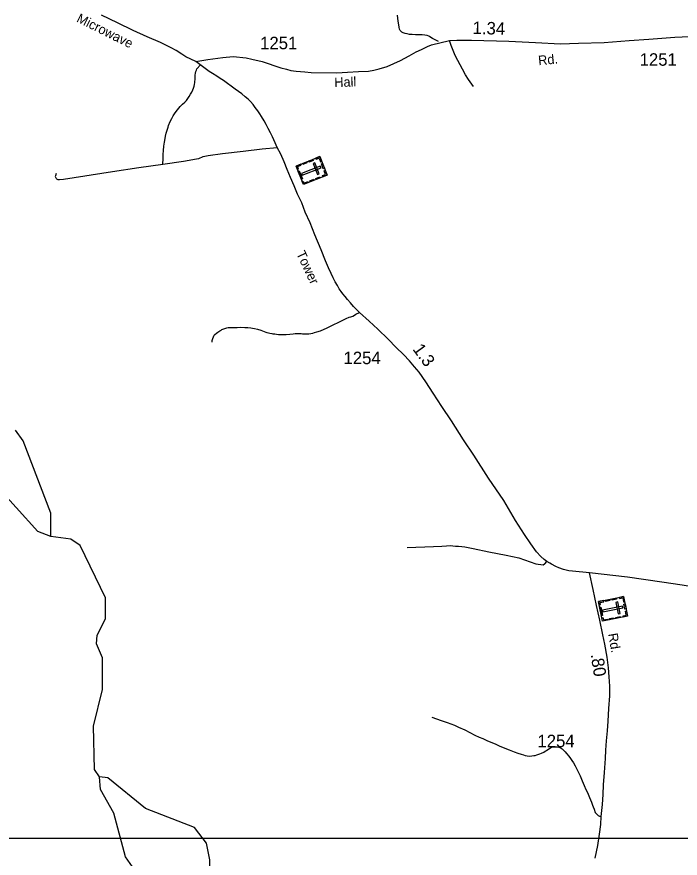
# Model space of a CAD drawing. Extents: x 2093524 to 2270757, y 289120 to 570408.
# Drawn here: x 2134238 to 2140873, y 432935 to 441355 of the extents above; entities that cross this region are included whole.
import ezdxf

# ---------------------------------------------------------------- set-up
doc = ezdxf.new("R2010")
doc.units = 0
for name, color, linetype in [('Exist Cultural Cemetery CELL', 7, 'Continuous'), ('Exist Hydrographic Creek Single Shore', 7, 'Continuous'), ('Exist Road Non-System Type 51', 7, 'Continuous'), ('Exist Road Secondary Mileage Hundredths English Label', 7, 'Continuous'), ('Exist Road Secondary Type 51 Attributed', 7, 'Continuous'), ('Exist Road Secondary Type 51 Label', 7, 'Continuous'), ('Exist Road Secondary Type 51 Number Label', 7, 'Continuous'), ('Map Preparation Inset Cut Line', 7, 'Continuous')]:
    doc.layers.add(name, color=color, linetype=linetype)

msp = doc.modelspace()

# ---------------------------------------------------------------- linework, layer by layer
at = {"layer": 'Exist Cultural Cemetery CELL'}
for points in [[(2137267.3, 439956.2), (2137341.1, 439771.3), (2137104.7, 439676.8), (2137030.8, 439861.7)], [(2137227, 439940.1), (2137231.3, 439929.6), (2137261.1, 439941.5), (2137276.2, 439903.8), (2137286.5, 439908), (2137267.3, 439956.2)], [(2137043.1, 439831), (2137053.8, 439835.3), (2137045.6, 439855.7), (2137083.2, 439870.7), (2137079, 439881), (2137030.8, 439861.8)], [(2137095.7, 439887.7), (2137136, 439903.8), (2137140.2, 439893.2), (2137100, 439877.1)], [(2137158.2, 439912.6), (2137198.4, 439928.7), (2137202.6, 439918.1), (2137162.4, 439902)], [(2137219.2, 439893), (2137201.9, 439886.1), (2137245.5, 439776.7), (2137262.9, 439783.7)], [(2137294.7, 439887.4), (2137313.9, 439839.2), (2137303.4, 439835), (2137284.1, 439883.1)], [(2137062.8, 439812.6), (2137094.3, 439733.8), (2137083.7, 439729.6), (2137052.2, 439808.4)], [(2137280.5, 439844), (2137273.6, 439861.4), (2137085.2, 439786.2), (2137092.2, 439768.8)], [(2137300.9, 439755.1), (2137296.7, 439765.7), (2137326.6, 439777.6), (2137311.5, 439815.3), (2137321.8, 439819.4), (2137341.1, 439771.2)], [(2137092.4, 439707.6), (2137103, 439711.9), (2137111.2, 439691.4), (2137148.7, 439706.4), (2137152.8, 439696.1), (2137104.7, 439676.8)], [(2137167.5, 439714.2), (2137207.8, 439730.3), (2137212, 439719.7), (2137171.8, 439703.6)], [(2137228.8, 439738.6), (2137269, 439754.7), (2137273.2, 439744.1), (2137233, 439728)], [(2140307.7, 435552), (2140346.7, 435356.8), (2140097, 435306.9), (2140058, 435502.1)], [(2140064.5, 435469.7), (2140075.8, 435472), (2140071.5, 435493.5), (2140111.1, 435501.5), (2140108.9, 435512.4), (2140058, 435502.2)], [(2140126.6, 435515.9), (2140169, 435524.4), (2140171.3, 435513.2), (2140128.8, 435504.7)], [(2140192.5, 435529), (2140234.9, 435537.5), (2140237.2, 435526.4), (2140194.7, 435517.9)], [(2140248.9, 435498.7), (2140230.6, 435495), (2140253.7, 435379.6), (2140272, 435383.2)], [(2140265.2, 435543.6), (2140267.4, 435532.4), (2140299, 435538.7), (2140306.9, 435499), (2140317.8, 435501.1), (2140307.7, 435552)], [(2140080.5, 435448), (2140097.1, 435364.8), (2140085.9, 435362.6), (2140069.3, 435445.8)], [(2140300.3, 435439.4), (2140296.6, 435457.7), (2140097.8, 435418), (2140101.4, 435399.6)], [(2140304.2, 435348.2), (2140302, 435359.4), (2140333.5, 435365.7), (2140325.6, 435405.5), (2140336.5, 435407.6), (2140346.6, 435356.7)], [(2140322.2, 435479.4), (2140332.3, 435428.6), (2140321.1, 435426.3), (2140311, 435477.2)], [(2140090.5, 435339.4), (2140101.8, 435341.7), (2140106.1, 435320.1), (2140145.7, 435328), (2140147.9, 435317.1), (2140097, 435306.9)], [(2140165.6, 435332.2), (2140208.1, 435340.7), (2140210.3, 435329.5), (2140167.9, 435321.1)], [(2140230.3, 435345.1), (2140272.8, 435353.6), (2140275, 435342.4), (2140232.5, 435333.9)]]:
    msp.add_lwpolyline(points, close=True, dxfattribs=at)
at = {"layer": 'Exist Hydrographic Creek Single Shore'}
for points in [[(2134579.1, 436155.1), (2134446, 436203.7), (2134010, 436684.7), (2133809.1, 437108.7), (2133582.1, 437382.2), (2133582.1, 437483.8)], [(2134579.1, 436155.1), (2134578, 436388), (2134300, 437112), (2134225.1, 437218.4)], [(2135065, 433747.4), (2135014.2, 433823.8), (2135004.1, 434257), (2135094.2, 434622.7), (2135093.1, 434940.9), (2135034.1, 435079.9), (2135042.1, 435165), (2135124.1, 435330.6), (2135123.1, 435540.6), (2134871.1, 436064), (2134779, 436128.1), (2134579.1, 436155.1)], [(2135393.1, 432848.5), (2135326.1, 432948.3), (2135208.2, 433383.6), (2135073, 433622.5), (2135065, 433747.4)], [(2136112, 432329), (2136162.1, 432370.6), (2136168.2, 432918.4), (2136134.2, 433086.4), (2136016.1, 433242.9), (2135524.1, 433433.1), (2135148.1, 433739.1), (2135065, 433747.4)]]:
    msp.add_lwpolyline(points, dxfattribs=at)
at = {"layer": 'Exist Road Non-System Type 51'}
for points in [[(2138456.4, 441109), (2138397.3, 441137.2), (2138370.7, 441153.3), (2138358.6, 441161.3), (2138342.5, 441167.2), (2138320.6, 441171.3), (2138292.1, 441173.4), (2138256.7, 441175.6), (2138224.7, 441175.6), (2138190.8, 441177.7), (2138166.8, 441179.7), (2138141.1, 441184.5), (2138121.4, 441188.3), (2138101.7, 441193.8), (2138089.4, 441200.7), (2138078.4, 441211.5), (2138072.8, 441219.8), (2138066.9, 441231.9), (2138063, 441250), (2138059.1, 441273.9), (2138053.1, 441312), (2138045.3, 441372)], [(2138805.3, 440658.5), (2138757.3, 440728.6), (2138727.5, 440774.6), (2138695.8, 440830.6), (2138671.8, 440873.7), (2138648.7, 440917), (2138623.9, 440968.6), (2138602.1, 441018.7), (2138582.3, 441066.9), (2138564.3, 441116.8)], [(2135698.3, 439879.5), (2135700.8, 439936.7), (2135702.6, 439977.8), (2135706.2, 440018.4), (2135709.7, 440060.3), (2135714.9, 440101.6), (2135720.2, 440137.7), (2135723.3, 440159), (2135731.5, 440189.8), (2135737.3, 440209.9), (2135744.9, 440232), (2135750.7, 440252.1), (2135756.4, 440266.9), (2135772.6, 440306.2), (2135787.8, 440337.7), (2135802.8, 440364.8), (2135822.6, 440395.6), (2135844.7, 440423.4), (2135871.4, 440457.8), (2135895.1, 440482.1), (2135916.7, 440502.5), (2135933.4, 440519), (2135948, 440537.7), (2135961.8, 440557.2), (2135975.6, 440579.3), (2135987.9, 440602.5), (2135998.7, 440625.7), (2136003.4, 440639.6), (2136010.3, 440661.8), (2136014, 440678.2), (2136017.8, 440697.9), (2136019.6, 440710), (2136020.7, 440723), (2136021.2, 440738), (2136021.3, 440754.4), (2136022, 440770.4), (2136024.3, 440792.1), (2136028, 440808.1), (2136033.3, 440821.8), (2136038.9, 440833.4), (2136074.2, 440873.8)], [(2135698.3, 439879.5), (2135905.7, 439910.6), (2136035.3, 439932.4), (2136057.2, 439936.8), (2136071.1, 439943.1), (2136087.1, 439951.2), (2136101, 439957.5), (2136118.9, 439961.7), (2136152.8, 439968.3), (2136294.4, 439988.4), (2136502, 440011.5), (2136693.5, 440034.3), (2136841.3, 440046.5)], [(2134629.9, 439785.7), (2134623.1, 439763.2), (2134622.3, 439755.4), (2134624, 439749), (2134626.7, 439743.5), (2134630, 439738.7), (2134634.7, 439733.6), (2134640.8, 439729.9), (2134648.7, 439727.9), (2134655.3, 439726.6), (2134662.9, 439726), (2134702.8, 439730.6), (2135195.5, 439808), (2135458.8, 439845.9), (2135698.3, 439879.5)], [(2136192.9, 438099.5), (2136192.8, 438115.5), (2136198.4, 438135.5), (2136204.2, 438153.6), (2136213, 438167.6), (2136219.8, 438175.9), (2136233.6, 438188), (2136247.4, 438198.2), (2136258.6, 438205.3), (2136268.1, 438212.7), (2136281.1, 438220.7), (2136287.4, 438224.6), (2136306.9, 438233.2), (2136318.2, 438237.3), (2136338.7, 438241.5), (2136352.2, 438244.3), (2136372.6, 438246.1), (2136398.6, 438246.5), (2136440.6, 438247.1), (2136478.6, 438247.7), (2136518.6, 438246.3), (2136548.8, 438244.7), (2136578.7, 438243.1), (2136594.9, 438240.6), (2136616.8, 438235.8), (2136646.8, 438228.2), (2136677, 438218.6), (2136695.3, 438212.2), (2136713.1, 438205.3), (2136729.2, 438199.3), (2136739.4, 438195.5), (2136755.3, 438192), (2136767.2, 438189.2), (2136787.5, 438184.4), (2136799.7, 438183.1), (2136817.6, 438180.8), (2136834.8, 438179), (2136853.6, 438177.3), (2136875.5, 438175.6), (2136901.5, 438175.9), (2136931.6, 438176.5), (2136969.6, 438179), (2137003.5, 438183.5), (2137021.3, 438185.7), (2137049.3, 438186.2), (2137069.3, 438186.6), (2137083.5, 438184.7), (2137095.7, 438183.2), (2137111.4, 438181.1), (2137131.4, 438181.5), (2137157.4, 438181.8), (2137177.5, 438184.2), (2137197.4, 438188.4), (2137215.3, 438194.6), (2137239.2, 438201), (2137274.9, 438213.7), (2137310.7, 438228.1), (2137336.4, 438240.4), (2137370.3, 438257), (2137407.9, 438275.6), (2137451.7, 438296.1), (2137491.3, 438316.7), (2137531.1, 438335.3), (2137562.7, 438347.9), (2137578.6, 438354), (2137598.6, 438360.4), (2137616.4, 438370.6), (2137628.4, 438380.8), (2137666.1, 438395.4)], [(2138143.4, 436043.2), (2138405.2, 436053.1), (2138489.3, 436056.5), (2138537.1, 436059.1), (2138571, 436063.6), (2138627.1, 436058.5), (2138657.1, 436056.9), (2138689.2, 436053.5), (2138719.1, 436049.9), (2138801.4, 436033), (2138959.9, 435999.5), (2139132.2, 435968), (2139258.7, 435941.9), (2139431, 435880.3), (2139502.4, 435871.3), (2139515.4, 435879.9), (2139520.3, 435881.3), (2139538.6, 435903.8)], [(2138389.1, 434345.4), (2138483.5, 434313), (2138541.8, 434291.8), (2138614.3, 434265), (2138656.5, 434247.5), (2138718.9, 434218.5), (2138769.2, 434193.3), (2138820.9, 434166.2), (2138861.9, 434146.6), (2138898.2, 434131.1), (2138940.4, 434113.9), (2138978.7, 434096.7), (2139023.1, 434078.2), (2139063.1, 434059.6), (2139119.5, 434036.5), (2139163.7, 434019.2), (2139214.1, 433999.8), (2139248.7, 433986.1), (2139282.4, 433974.9), (2139306.5, 433967.4), (2139322.2, 433963.7), (2139343.5, 433958.6), (2139366.5, 433956.8), (2139390.7, 433958.5), (2139410.5, 433960.9), (2139423.6, 433963), (2139439.3, 433967.5), (2139468.7, 433977.7), (2139487.6, 433987), (2139508, 433996.4), (2139521.8, 434004.5), (2139537.2, 434013.8), (2139550.8, 434023.7), (2139564.6, 434033.4), (2139579.3, 434041.3), (2139591.2, 434045.5), (2139606.3, 434049), (2139627.1, 434050), (2139645.3, 434048.4), (2139661.2, 434044.5), (2139669.1, 434042.3), (2139683.2, 434036.7), (2139693.5, 434029), (2139709.8, 434013.3), (2139721.9, 433999.5), (2139736.3, 433982.6), (2139758.6, 433956), (2139776.9, 433932.4), (2139790, 433913.7), (2139805.5, 433888.8), (2139824.1, 433859.1), (2139840.4, 433825.9), (2139855.7, 433793.4), (2139871.4, 433757.7), (2139892.2, 433708.1), (2139912.9, 433660.5), (2139930.8, 433623.6), (2139946.3, 433591.9), (2139965.7, 433542.1), (2139985.6, 433493.7), (2139998, 433463.8), (2140004.2, 433447.9), (2140014.4, 433426.1), (2140024.2, 433391.9), (2140034.8, 433377.7), (2140045.3, 433369.8), (2140053.5, 433362.6), (2140068.1, 433356.2), (2140083.7, 433350.7)]]:
    msp.add_lwpolyline(points, dxfattribs=at)
at = {"layer": 'Exist Road Secondary Type 51 Attributed'}
for points in [[(2136027.3, 440908), (2135929, 440956.2), (2135886.9, 440982.1), (2135830.6, 441017.8), (2135780.5, 441043.6), (2135728.5, 441071.4), (2135674.4, 441097.1), (2135542.1, 441154.3), (2135400.4, 441217.7), (2135243.6, 441294.9), (2135085.3, 441370.2)], [(2136027.3, 440908), (2136147.9, 440926.8), (2136296.8, 440947.5), (2136402.9, 440959.3), (2136532.5, 440944.6), (2136588.5, 440930.5), (2136691.7, 440906.9), (2136877.4, 440845.8), (2136934.9, 440829.6), (2136979.1, 440819.3), (2137032.2, 440810.4), (2137117.7, 440803), (2137182.5, 440798.6), (2137437.5, 440794.9), (2137546.6, 440802.3), (2137655.6, 440806.7), (2137754.4, 440811.1), (2137810.4, 440821.5), (2137863.4, 440834.7), (2137941.5, 440858.3), (2138075.7, 440918), (2138161.1, 440963.7), (2138231.6, 441004.1), (2138287.1, 441029), (2138347.4, 441059.3), (2138385.1, 441073.1), (2138564.3, 441116.8), (2138638.4, 441120.5), (2138786.2, 441122.2), (2139160.4, 441110.3), (2139425.7, 441097.1), (2139674.7, 441085.3), (2139856, 441089.7), (2140112.5, 441098.5), (2140364.5, 441117), (2140559, 441130.2), (2140818.4, 441150.9), (2141188.3, 441168.5)], [(2139967.1, 435790.8), (2139795.5, 435806.5), (2139760.4, 435812.1), (2139707.7, 435822.8), (2139660.5, 435839.8), (2139629.8, 435853.7), (2139586.4, 435876.7), (2139569.4, 435886.8), (2139538.6, 435903.8), (2139514.5, 435924), (2139480.4, 435954.9), (2139435.4, 436001.8), (2139378.5, 436080.2), (2139317, 436174), (2139226.9, 436314.6), (2139110.1, 436513.4), (2138955.7, 436738.3), (2138808.3, 436968), (2138704.7, 437121.9), (2138584.3, 437311.5), (2138488.2, 437456), (2138404.1, 437590), (2138330.4, 437703.5), (2138260.9, 437798.4), (2138216, 437853.7), (2138165.2, 437912.9), (2138106.2, 437974.1), (2138033.3, 438046.9), (2137953.9, 438129.7), (2137850.5, 438228.2), (2137761.3, 438308.7), (2137666.1, 438395.4), (2137607.1, 438456.4), (2137574.6, 438493.8), (2137545.1, 438526), (2137523.7, 438555.3), (2137499.2, 438582.7), (2137480.9, 438606.5), (2137462.4, 438634.3), (2137444.1, 438666), (2137423.4, 438701.6), (2137402.8, 438743.2), (2137382.3, 438785.1), (2137355.4, 438842.6), (2137326.4, 438912.2), (2137280.6, 439023.5), (2137218.4, 439172.5), (2137173.2, 439292), (2137123, 439401), (2137087.6, 439492.3), (2137046.2, 439581.7), (2137013, 439663.1), (2136973.7, 439748.5), (2136942.7, 439826.1), (2136911.4, 439903.5), (2136878.4, 439979), (2136841.3, 440046.5), (2136820.7, 440094.1), (2136793.6, 440153.7), (2136776.6, 440192.4), (2136753.4, 440238.8), (2136731.7, 440278.7), (2136713.3, 440314.4), (2136684.7, 440358), (2136669.4, 440382.9), (2136647.8, 440413.5), (2136623.3, 440447), (2136600.9, 440476.3), (2136574.5, 440506.4), (2136550.2, 440530.1), (2136521.7, 440555.6), (2136487.3, 440583.1), (2136455, 440608.6), (2136422.6, 440632), (2136382.2, 440661.4), (2136345.8, 440688.9), (2136303.4, 440718.2), (2136271.8, 440738.8), (2136238.6, 440761.3), (2136194.2, 440787.7), (2136160, 440808), (2136027.3, 440908)], [(2144355.5, 435051.9), (2144092.1, 435130.9), (2143901.4, 435174.1), (2143518.3, 435260.6), (2143265.7, 435319.9), (2143137.8, 435339.2), (2142784.5, 435391.4), (2142507.3, 435430), (2142159.6, 435482.4), (2141893.8, 435516.9), (2141649.7, 435554), (2141401.5, 435589.8), (2141238.1, 435617.4), (2141056.5, 435642), (2140893.1, 435668.2), (2140689.8, 435698.6), (2140344.9, 435748.1), (2139967.1, 435790.8)], [(2140022.6, 432934.7), (2140037.4, 432998), (2140051, 433060.2), (2140067.1, 433175.2), (2140079.8, 433271.3), (2140083.7, 433350.7), (2140096.5, 433470.6), (2140102.2, 433571.3), (2140105, 433669.2), (2140118, 433791.9), (2140126.3, 433932.8), (2140130.5, 434014.2), (2140137.7, 434110.7), (2140146.2, 434208.6), (2140154.7, 434304.6), (2140160.4, 434434.2), (2140170.8, 434557.9), (2140168.9, 434655.7), (2140163.2, 434750.8), (2140156.1, 434840.2), (2140143.3, 434946.4), (2140120.6, 435077.4), (2140100.7, 435170.3), (2140069.5, 435316.4), (2140036.8, 435462.6), (2140002.7, 435625.3), (2139967.1, 435790.8)]]:
    msp.add_lwpolyline(points, dxfattribs=at)
at = {"layer": 'Map Preparation Inset Cut Line'}
msp.add_lwpolyline([(2140285.7, 472732.6), (2158149.7, 472732.6), (2158149.7, 452888.5), (2152510.7, 452888.5), (2152510.7, 433130.5), (2131504.4, 433130.5), (2131504.4, 452888.5), (2140285.7, 452888.5)], close=True, dxfattribs=at)

# ---------------------------------------------------------------- texts
at = {"layer": 'Exist Road Secondary Mileage Hundredths English Label'}
for s, rotation, p in [('1.34', 358.18025, (2138795.4, 441184.5)), ('1.3', 306.21696, (2138191.8, 438028.6)), ('.80', 279.02495, (2139977.1, 434973.5))]:
    msp.add_text(s, height=125, rotation=rotation, dxfattribs=at).set_placement(p)
at = {"layer": 'Exist Road Secondary Type 51 Label'}
for s, rotation, p in [('Microwave', 333.46749, (2134827.5, 441308.8)), ('Rd.', 5.62504, (2139457.8, 440869.8)), ('Hall', 1.71808, (2137415.1, 440652)), ('Tower', 295.0711, (2137030.2, 438986.9)), ('Rd.', 279.84738, (2140152.9, 435179.1))]:
    msp.add_text(s, height=95, rotation=rotation, dxfattribs=at).set_placement(p)
at = {"layer": 'Exist Road Secondary Type 51 Number Label'}
for s, p in [('1251', (2136671.4, 441030.6)), ('1251', (2140468, 440865.5)), ('1254', (2137505.7, 437878.9)), ('1254', (2139445.8, 434045.4))]:
    msp.add_text(s, height=125, dxfattribs=at).set_placement(p)

doc.saveas('drawing.dxf')
